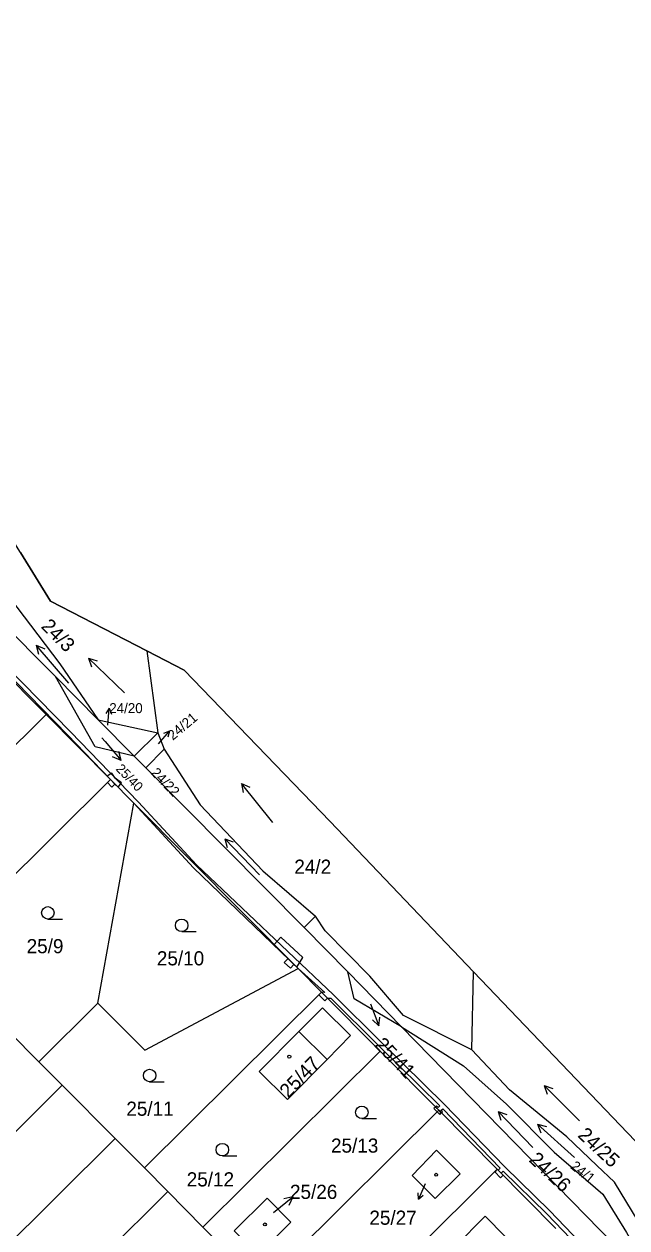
# Model space of a CAD drawing. Extents: x -756746 to -753363, y -1166406 to -1161727.
# Drawn here: x -754037.2 to -753964.8, y -1162498.1 to -1162353.4 of the extents above; entities that cross this region are included whole.
import ezdxf

# ---------------------------------------------------------------- set-up
doc = ezdxf.new("R2010")
doc.units = 0
for name, color, linetype in [('Hranice kat_území', 7, 'Continuous'), ('Hranice parcel', 7, 'Continuous'), ('Parcelní čísla', 7, 'Continuous'), ('Pop  PČ popisy', 7, 'Continuous'), ('Vnitřní kresba', 7, 'Continuous'), ('Věcná břemena k části', 7, 'Continuous'), ('Značky budov', 7, 'Continuous'), ('Značky kultur', 7, 'Continuous')]:
    doc.layers.add(name, color=color, linetype=linetype)

msp = doc.modelspace()

# ---------------------------------------------------------------- linework, layer by layer
at = {"layer": 'Hranice kat_území'}
msp.add_lwpolyline([(-753961.97, -1162489.54), (-753965.6, -1162485.76), (-753983.22, -1162467.36), (-754000.44, -1162449.29), (-754017.97, -1162431.1), (-754022.46, -1162428.78), (-754034.05, -1162422.79), (-754037.67, -1162416.95), (-754038.75, -1162415.21), (-754041.09, -1162411.43), (-754046.6, -1162402.52), (-754065.82, -1162381.52), (-754072.94, -1162373.75), (-754084.59, -1162361.03), (-754088.53, -1162356.73), (-754089.61, -1162355.55), (-754060.1, -1162313.32)], dxfattribs=at)
at = {"layer": 'Hranice parcel'}
for p, q in [((-754043.02, -1162422.26), (-754033.46, -1162431.85)), ((-754034.59, -1162436.43), (-754042.33, -1162428.63)), ((-754022.46, -1162428.78), (-754017.97, -1162431.1)), ((-754022.46, -1162428.78), (-754021.16, -1162438.61)), ((-754017.97, -1162431.1), (-754000.44, -1162449.29)), ((-754033.46, -1162431.85), (-754028.31, -1162437.07)), ((-754055.88, -1162457.56), (-754034.59, -1162436.43)), ((-754026.84, -1162444.24), (-754034.59, -1162436.43)), ((-754028.31, -1162437.07), (-754021.16, -1162438.61)), ((-754028.31, -1162437.07), (-754023.99, -1162441.42)), ((-754023.99, -1162441.42), (-754021.16, -1162438.61)), ((-754021.16, -1162438.61), (-754020.41, -1162440.6)), ((-754023.99, -1162441.42), (-754022.59, -1162442.84)), ((-754022.59, -1162442.84), (-754020.41, -1162440.6)), ((-754022.59, -1162442.84), (-754003.57, -1162462)), ((-754048.13, -1162465.37), (-754026.84, -1162444.24)), ((-754024.02, -1162447.08), (-754026.84, -1162444.24)), ((-754028.35, -1162471.1), (-754024.02, -1162447.08)), ((-754004.3, -1162466.95), (-754024.02, -1162447.08)), ((-754000.44, -1162449.29), (-753983.22, -1162467.36)), ((-754002.2, -1162460.64), (-754003.57, -1162462)), ((-754003.57, -1162462), (-753998.33, -1162467.36)), ((-754001.48, -1162469.79), (-754004.3, -1162466.95)), ((-753998.33, -1162467.36), (-753991.88, -1162473.95)), ((-753983.43, -1162476.71), (-753983.22, -1162467.36)), ((-754022.77, -1162490.92), (-754001.48, -1162469.79)), ((-753994.44, -1162476.89), (-754001.48, -1162469.79)), ((-754035.45, -1162478.15), (-754028.35, -1162471.1)), ((-754038.98, -1162474.6), (-754035.45, -1162478.15)), ((-753991.88, -1162473.95), (-753966.31, -1162500.11)), ((-754015.73, -1162498.02), (-753994.44, -1162476.89)), ((-753987.39, -1162483.99), (-753994.44, -1162476.89)), ((-754035.45, -1162478.15), (-754032.64, -1162480.98)), ((-754032.64, -1162480.98), (-754056.41, -1162504.58)), ((-754032.64, -1162480.98), (-754026.3, -1162487.37)), ((-754008.69, -1162505.12), (-753987.39, -1162483.99)), ((-753980.35, -1162491.08), (-753987.39, -1162483.99)), ((-754026.3, -1162487.37), (-754050.07, -1162510.96)), ((-754026.3, -1162487.37), (-754022.77, -1162490.92)), ((-754022.77, -1162490.92), (-754019.96, -1162493.76)), ((-754001.64, -1162512.21), (-753980.35, -1162491.08)), ((-753973.31, -1162498.18), (-753980.35, -1162491.08)), ((-754019.96, -1162493.76), (-754043.03, -1162516.65)), ((-754019.96, -1162493.76), (-754015.73, -1162498.02)), ((-754015.73, -1162498.02), (-754013.62, -1162500.15))]:
    msp.add_line(p, q, dxfattribs=at)
for points in [[(-754037.67, -1162416.95), (-754034.05, -1162422.79), (-754022.46, -1162428.78)], [(-754040.77, -1162420.02), (-754032.92, -1162430.31), (-754028.31, -1162437.07)], [(-754023.99, -1162441.42), (-754028.68, -1162440.3), (-754033.46, -1162431.85)], [(-754020.41, -1162440.6), (-754016.06, -1162447.26), (-754008.55, -1162455.21), (-754002.2, -1162460.64)], [(-753983.43, -1162476.71), (-753991.64, -1162472.6), (-753995.67, -1162467.88), (-754001.04, -1162462.41), (-754002.2, -1162460.64)], [(-754028.35, -1162471.1), (-754022.72, -1162476.78), (-754004.3, -1162466.95)], [(-753991.88, -1162473.95), (-753997.55, -1162470.61), (-753998.33, -1162467.36)], [(-753983.22, -1162467.36), (-753965.6, -1162485.76), (-753961.97, -1162489.54)], [(-753997.98, -1162475.01), (-754000.79, -1162477.87), (-754005.55, -1162482.7), (-754008.96, -1162479.33), (-754004.19, -1162474.51), (-754001.37, -1162471.68), (-753997.98, -1162475.01)], [(-753991.88, -1162473.95), (-753984.4, -1162478.65), (-753979.25, -1162483.27), (-753973.5, -1162489.03), (-753967.65, -1162494.05), (-753964.81, -1162498.67), (-753960.74, -1162505.81)], [(-753950.12, -1162521.54), (-753958.96, -1162504.83), (-753963.41, -1162497.33), (-753966.26, -1162492.61), (-753968.4, -1162490.62), (-753972, -1162487.19), (-753978.87, -1162481.53), (-753983.43, -1162476.71)], [(-753984.83, -1162491.64), (-753987.81, -1162494.61), (-753990.59, -1162491.81), (-753987.66, -1162488.78), (-753984.83, -1162491.64)], [(-754011.98, -1162498.49), (-754008.01, -1162494.57), (-754005.15, -1162497.45), (-754009.11, -1162501.38), (-754011.98, -1162498.49)], [(-753979.4, -1162499.15), (-753982.95, -1162502.75), (-753985.37, -1162500.31), (-753981.81, -1162496.73), (-753979.4, -1162499.15)]]:
    msp.add_lwpolyline(points, dxfattribs=at)
at = {"layer": 'Pop  PČ popisy'}
for p, q in [((-754027.01, -1162435.64), (-754027.4, -1162436.31)), ((-754027.15, -1162437.71), (-754027.01, -1162435.64)), ((-754027.01, -1162435.64), (-754026.71, -1162436.36)), ((-754021.06, -1162439.94), (-754019.77, -1162438.4)), ((-754019.77, -1162438.4), (-754020.46, -1162438.7)), ((-754019.77, -1162438.4), (-754019.94, -1162439.13)), ((-754027.88, -1162439.22), (-754027.5, -1162439.65)), ((-754027.5, -1162439.65), (-754025.57, -1162441.95)), ((-754025.57, -1162441.95), (-754026.6, -1162441.5)), ((-754025.57, -1162441.95), (-754025.83, -1162440.86)), ((-753995.58, -1162471.21), (-753994.58, -1162473.82)), ((-753994.58, -1162473.82), (-753995.35, -1162473.11)), ((-753994.58, -1162473.82), (-753994.48, -1162472.78)), ((-753989.01, -1162492.82), (-753989.83, -1162494.66)), ((-754007.27, -1162496.26), (-754004.91, -1162494.41)), ((-754004.91, -1162494.41), (-754006, -1162494.63)), ((-754004.91, -1162494.41), (-754005.39, -1162495.42)), ((-753989.83, -1162494.66), (-753989.86, -1162493.91)), ((-753989.83, -1162494.66), (-753989.25, -1162494.18))]:
    msp.add_line(p, q, dxfattribs=at)
at = {"layer": 'Vnitřní kresba'}
msp.add_line((-754004.19, -1162474.51), (-754000.79, -1162477.87), dxfattribs=at)
at = {"layer": 'Věcná břemena k části'}
for points in [[(-754039.66, -1162431.01), (-754031.99, -1162438.84), (-754026.84, -1162444.24), (-754024.02, -1162447.08), (-754004.3, -1162466.95), (-754001.09, -1162469.84), (-754001.48, -1162469.79), (-754000.78, -1162470.5), (-754000.35, -1162470.51), (-753994.58, -1162476.23), (-753987.26, -1162483.44), (-753987.48, -1162483.65), (-753987.65, -1162483.47), (-753987.78, -1162483.6), (-753987.39, -1162483.99), (-753987.08, -1162484.31), (-753986.95, -1162484.18), (-753987.12, -1162484.01), (-753986.91, -1162483.8), (-753980.01, -1162490.93), (-753980.23, -1162491.2), (-753979.88, -1162491.56), (-753979.66, -1162491.29), (-753974.39, -1162496.42), (-753966.77, -1162504.37)], [(-753965.81, -1162504.64), (-753974.03, -1162496.06), (-753979.49, -1162490.76), (-753986.7, -1162483.29), (-753994.22, -1162475.87), (-754000.04, -1162470.12), (-754016.52, -1162454.48), (-754023.47, -1162446.95), (-754031.63, -1162438.5), (-754039.3, -1162430.67)]]:
    msp.add_lwpolyline(points, dxfattribs=at)
for points in [[(-754026.84, -1162444.24), (-754026.31, -1162444.77), (-754025.93, -1162445.16), (-754025.53, -1162444.61), (-754026.28, -1162444.07), (-754026.67, -1162443.45), (-754027.26, -1162443.82)], [(-754026.67, -1162445.13), (-754026.31, -1162444.77), (-754026.84, -1162444.24), (-754027.19, -1162444.59)], [(-754024.02, -1162447.08), (-754016.88, -1162454.84), (-754004.3, -1162466.95)], [(-754007.17, -1162464.05), (-754005.5, -1162465.75), (-754004.79, -1162466.46), (-754004.46, -1162466.79), (-754003.73, -1162465.63), (-754006.38, -1162463.19)], [(-754004.79, -1162466.46), (-754005.5, -1162465.75), (-754005.95, -1162466.23), (-754005.22, -1162466.91)], [(-754000.78, -1162470.5), (-754001.48, -1162469.79), (-754001.8, -1162470.11), (-754001.09, -1162470.82)], [(-753987.97, -1162483.79), (-753987.58, -1162484.18), (-753987.39, -1162483.99), (-753987.78, -1162483.6)], [(-753987.08, -1162484.31), (-753987.39, -1162483.99), (-753987.58, -1162484.18), (-753987.27, -1162484.5)], [(-753980.35, -1162491.08), (-753980.67, -1162491.4), (-753979.96, -1162492.11), (-753979.65, -1162491.79), (-753979.88, -1162491.56), (-753980.23, -1162491.2)]]:
    msp.add_lwpolyline(points, close=True, dxfattribs=at)
at = {"layer": 'Značky budov'}
for centre in [(-754005.35, -1162477.54), (-753987.7, -1162491.73), (-754008.28, -1162497.7)]:
    msp.add_circle(centre, 0.175, dxfattribs=at)
at = {"layer": 'Značky kultur'}
for p, q in [((-754031.84, -1162432.63), (-754035.77, -1162428.1)), ((-754035.77, -1162428.1), (-754035.51, -1162429.16)), ((-754035.77, -1162428.1), (-754034.75, -1162428.51)), ((-754025.17, -1162433.82), (-754029.48, -1162429.65)), ((-754029.48, -1162429.65), (-754029.13, -1162430.69)), ((-754029.48, -1162429.65), (-754028.43, -1162429.97)), ((-754007.34, -1162449.38), (-754011.11, -1162444.72)), ((-754011.11, -1162444.72), (-754010.89, -1162445.79)), ((-754011.11, -1162444.72), (-754010.11, -1162445.16)), ((-754008.95, -1162455.67), (-754013.12, -1162451.35)), ((-754013.12, -1162451.35), (-754012.8, -1162452.41)), ((-754013.12, -1162451.35), (-754012.08, -1162451.71)), ((-754034.37, -1162461.01), (-754032.62, -1162461.01)), ((-754018.28, -1162462.51), (-754016.53, -1162462.51)), ((-754022.14, -1162480.55), (-754020.39, -1162480.55)), ((-753970.47, -1162485.26), (-753974.72, -1162481.02)), ((-753974.72, -1162481.02), (-753974.38, -1162482.07)), ((-753974.72, -1162481.02), (-753973.67, -1162481.36)), ((-753996.63, -1162484.98), (-753994.88, -1162484.98)), ((-753976.08, -1162488.45), (-753980.25, -1162484.13)), ((-753980.25, -1162484.13), (-753979.93, -1162485.19)), ((-753980.25, -1162484.13), (-753979.21, -1162484.49)), ((-753971.06, -1162489.67), (-753975.52, -1162485.66)), ((-753975.52, -1162485.66), (-753975.13, -1162486.68)), ((-753975.52, -1162485.66), (-753974.45, -1162485.94)), ((-754013.4, -1162489.48), (-754011.65, -1162489.48))]:
    msp.add_line(p, q, dxfattribs=at)
for centre in [(-754034.37, -1162460.26), (-754018.28, -1162461.76), (-754022.14, -1162479.8), (-753996.63, -1162484.23), (-754013.4, -1162488.73)]:
    msp.add_circle(centre, 0.75, dxfattribs=at)

# ---------------------------------------------------------------- texts
at = {"layer": 'Parcelní čísla'}
for s, height, rotation, p in [('24/3', 1.7, 315, (-754035.28, -1162425.92)), ('24/21', 1.2, 40, (-754019.35, -1162439.58)), ('25/40', 1.139, 314, (-754026.28, -1162443.02)), ('24/22', 1.2, 314, (-754022.07, -1162443.5)), ('25/41', 1.7, 314, (-753995.21, -1162476.22)), ('25/47', 1.7, 46, (-754005.47, -1162482.62)), ('24/25', 1.7, 317, (-753970.79, -1162487.11)), ('24/26', 1.7, 317, (-753976.65, -1162490.07)), ('24/1', 1.2, 321, (-753971.65, -1162490.89))]:
    msp.add_text(s, height=height, rotation=rotation, dxfattribs=at).set_placement(p)
for s, height, p in [('24/20', 1.2, (-754026.99, -1162436.25)), ('24/2', 1.7, (-754004.75, -1162455.56)), ('25/9', 1.7, (-754036.92, -1162465.11)), ('25/10', 1.7, (-754021.27, -1162466.57)), ('25/11', 1.7, (-754024.94, -1162484.65)), ('25/13', 1.7, (-754000.34, -1162489.08)), ('25/12', 1.7, (-754017.68, -1162493.14)), ('25/26', 1.7, (-754005.27, -1162494.64)), ('25/27', 1.7, (-753995.73, -1162497.75))]:
    msp.add_text(s, height=height, dxfattribs=at).set_placement(p)

doc.saveas('drawing.dxf')
